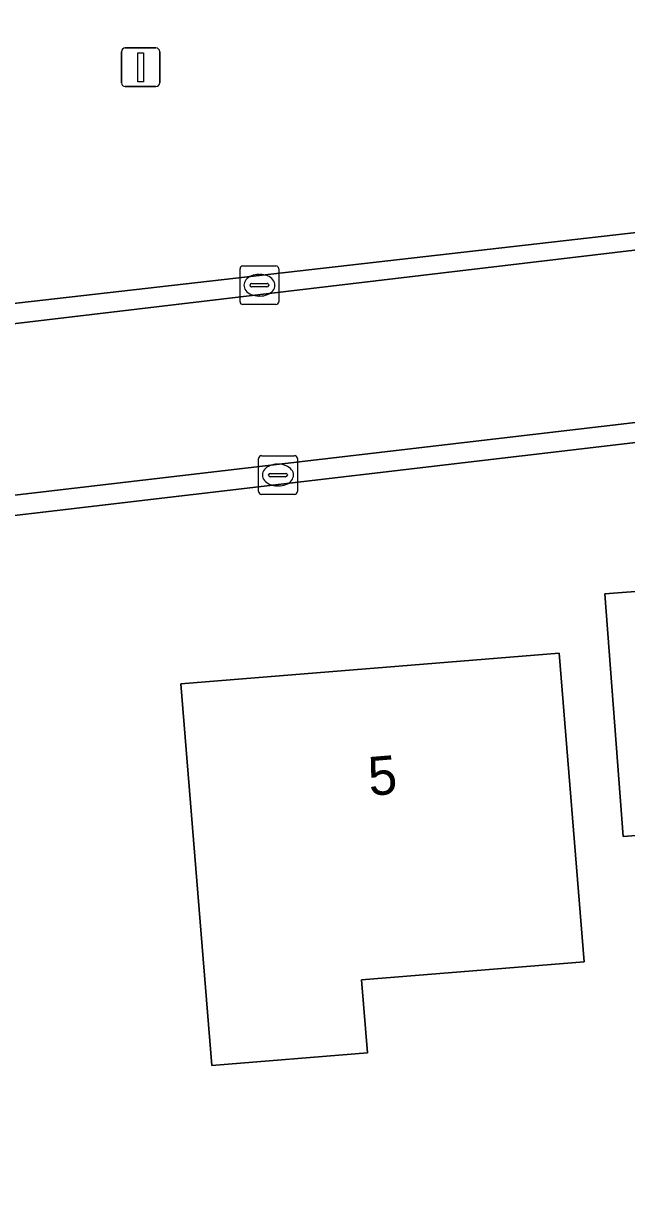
# Model space of a CAD drawing. Extents: x 162661 to 163484, y 380247 to 381230.
# Drawn here: x 163043.12 to 163058.7, y 380759.87 to 380790.17 of the extents above; entities that cross this region are included whole.
import ezdxf

# ---------------------------------------------------------------- set-up
doc = ezdxf.new("R2010")
doc.units = 0
for name, color, linetype in [('IMGEO_Erf', 7, 'Continuous'), ('IMGEO_Groenvoorziening', 7, 'Continuous'), ('IMGEO_Kolk', 7, 'Continuous'), ('IMGEO_Lichtmast', 7, 'Continuous'), ('IMGEO_Pand', 7, 'Continuous'), ('IMGEO_Pand_nummerreeks', 7, 'Continuous'), ('IMGEO_Rijbaan_lokaal_gesloten', 7, 'Continuous'), ('IMGEO_Rijbaan_lokaal_open', 7, 'Continuous')]:
    doc.layers.add(name, color=color, linetype=linetype)

msp = doc.modelspace()

# ---------------------------------------------------------------- linework, layer by layer
at = {"layer": 'IMGEO_Erf'}
msp.add_lwpolyline([(163028.488, 380778.563), (163028.665, 380775.858), (163029.443, 380764.786), (163030.493, 380750), (163032.814, 380717.345), (163058.503, 380720.872), (163058.785, 380720.911), (163058.335, 380728.365), (163094.742, 380732.927), (163096.39, 380733.078), (163096.353, 380733.518), (163095.175, 380750), (163092.778, 380783.508), (163089.971, 380783.193), (163089.993, 380782.992), (163039.001, 380776.996), (163034.619, 380776.499)], dxfattribs=at)
for points in [[(163085.391, 380767.602), (163085.116, 380771.196), (163073.797, 380770.328), (163073.747, 380770.974), (163071.816, 380770.826), (163069.69, 380770.663), (163069.74, 380770.009), (163058.615, 380769.156), (163058.135, 380775.422), (163069.3, 380776.278), (163069.39, 380775.103), (163071.475, 380775.263), (163073.56, 380775.423), (163073.469, 380776.604), (163084.641, 380777.46), (163084.944, 380773.511), (163088.065, 380773.751), (163088.518, 380767.841)], [(163047.987, 380763.232), (163047.188, 380773.1), (163056.956, 380773.89), (163057.601, 380765.916), (163051.85, 380765.451), (163052.003, 380763.557)]]:
    msp.add_lwpolyline(points, close=True, dxfattribs=at)
at = {"layer": 'IMGEO_Groenvoorziening'}
msp.add_lwpolyline([(163034.352, 380781.96), (163039.382, 380782.529), (163091.191, 380788.443), (163087.508, 380798.177), (163086.729, 380806.834), (163084.294, 380805.828), (163084.311, 380805.649), (163083.113, 380805.114), (163068.745, 380799.107), (163050.701, 380791.564), (163048.473, 380790.555)], dxfattribs=at)
at = {"layer": 'IMGEO_Kolk'}
for p, q in [((163048.789, 380783.901), (163049.641, 380783.901)), ((163048.714, 380782.975), (163048.714, 380783.827)), ((163049.202, 380783.681), (163049.227, 380783.681)), ((163049.715, 380783.827), (163049.715, 380782.975)), ((163048.973, 380783.395), (163048.973, 380783.407)), ((163049.411, 380783.358), (163049.013, 380783.358)), ((163049.016, 380783.444), (163049.414, 380783.444)), ((163049.457, 380783.407), (163049.457, 380783.395)), ((163049.225, 380783.121), (163049.2, 380783.121)), ((163049.641, 380782.901), (163048.789, 380782.901)), ((163049.194, 380778.069), (163049.194, 380778.921)), ((163049.269, 380778.995), (163050.121, 380778.995)), ((163049.682, 380778.775), (163049.707, 380778.775)), ((163050.195, 380778.921), (163050.195, 380778.069)), ((163049.453, 380778.489), (163049.453, 380778.501)), ((163049.891, 380778.452), (163049.493, 380778.452)), ((163049.496, 380778.538), (163049.894, 380778.538)), ((163049.937, 380778.501), (163049.937, 380778.489)), ((163049.705, 380778.215), (163049.68, 380778.215)), ((163050.121, 380777.995), (163049.269, 380777.995))]:
    msp.add_line(p, q, dxfattribs=at)
for points in [[(163048.789, 380783.901), (163049.641, 380783.901)], [(163048.714, 380782.975), (163048.714, 380783.827)], [(163049.715, 380783.827), (163049.715, 380782.975)], [(163049.641, 380782.901), (163048.789, 380782.901)], [(163049.194, 380778.069), (163049.194, 380778.921)], [(163049.269, 380778.995), (163050.121, 380778.995)], [(163050.195, 380778.921), (163050.195, 380778.069)], [(163050.121, 380777.995), (163049.269, 380777.995)]]:
    msp.add_lwpolyline(points, dxfattribs=at)
for centre, radius, start, end in [((163048.791, 380783.825), 0.0765, 91.552, 178.448), ((163048.791, 380783.825), 0.0765, 91.552, 178.448), ((163049.639, 380783.825), 0.0765, 1.552, 88.448), ((163049.639, 380783.825), 0.0765, 1.552, 88.448), ((163049.013, 380783.404), 0.0403, 85.8775, 175.7526), ((163049.01, 380783.394), 0.0366, 178.938, 274.7102), ((163049.414, 380783.401), 0.043, 264.8664, 352.4533), ((163049.418, 380783.406), 0.0386, 1.7309, 96.639), ((163048.791, 380782.977), 0.0765, 181.552, 268.448), ((163048.791, 380782.977), 0.0765, 181.552, 268.448), ((163049.639, 380782.977), 0.0765, 271.552, 358.448), ((163049.639, 380782.977), 0.0765, 271.552, 358.448), ((163049.271, 380778.919), 0.0765, 91.552, 178.448), ((163049.271, 380778.919), 0.0765, 91.552, 178.448), ((163050.119, 380778.919), 0.0765, 1.552, 88.448), ((163050.119, 380778.919), 0.0765, 1.552, 88.448), ((163049.493, 380778.498), 0.0403, 85.8775, 175.7526), ((163049.49, 380778.488), 0.0366, 178.938, 274.7102), ((163049.894, 380778.495), 0.043, 264.8664, 352.4533), ((163049.898, 380778.5), 0.0386, 1.7309, 96.639), ((163049.271, 380778.071), 0.0765, 181.552, 268.448), ((163049.271, 380778.071), 0.0765, 181.552, 268.448), ((163050.119, 380778.071), 0.0765, 271.552, 358.448), ((163050.119, 380778.071), 0.0765, 271.552, 358.448)]:
    msp.add_arc(centre, radius, start, end, dxfattribs=at)
for centre, major_axis, ratio, start_param, end_param in [((163049.201, 380783.401), (-0.387, 0.002), 0.722429, 4.712389, 7.853982), ((163049.226, 380783.401), (-0.39, 0.002), 0.717154, 1.570796, 4.712389), ((163049.681, 380778.495), (-0.387, 0.002), 0.722429, 4.712389, 7.853982), ((163049.706, 380778.495), (-0.39, 0.002), 0.717154, 1.570796, 4.712389)]:
    msp.add_ellipse(centre, major_axis=major_axis, ratio=ratio, start_param=start_param, end_param=end_param, dxfattribs=at)
at = {"layer": 'IMGEO_Lichtmast'}
for p, q in [((163045.651, 380788.635), (163045.651, 380789.435)), ((163045.651, 380789.435), (163045.651, 380788.635)), ((163045.751, 380789.535), (163046.541, 380789.535)), ((163046.541, 380789.535), (163045.751, 380789.535)), ((163046.641, 380789.435), (163046.641, 380788.635)), ((163046.641, 380788.635), (163046.641, 380789.435)), ((163046.541, 380788.535), (163045.751, 380788.535)), ((163045.751, 380788.535), (163046.541, 380788.535))]:
    msp.add_line(p, q, dxfattribs=at)
msp.add_lwpolyline([(163046.071, 380789.41), (163046.221, 380789.41), (163046.221, 380788.66), (163046.071, 380788.66), (163046.071, 380789.41)], dxfattribs=at)
for centre, start, end in [((163045.751, 380789.435), 90, 180), ((163045.751, 380789.435), 90, 180), ((163046.541, 380789.435), 0, 90), ((163046.541, 380789.435), 360, 90), ((163045.751, 380788.635), 180, 270), ((163045.751, 380788.635), 180, 270), ((163046.541, 380788.635), 270, 0), ((163046.541, 380788.635), 270, 0)]:
    msp.add_arc(centre, 0.1, start, end, dxfattribs=at)
at = {"layer": 'IMGEO_Pand'}
for points in [[(163071.816, 380770.826), (163071.475, 380775.263), (163069.39, 380775.103), (163069.3, 380776.278), (163058.135, 380775.422), (163058.615, 380769.156), (163069.74, 380770.009), (163069.69, 380770.663)], [(163047.987, 380763.232), (163052.003, 380763.557), (163051.85, 380765.451), (163057.601, 380765.916), (163056.956, 380773.89), (163047.188, 380773.1)]]:
    msp.add_lwpolyline(points, close=True, dxfattribs=at)
at = {"layer": 'IMGEO_Rijbaan_lokaal_gesloten'}
for points in [[(163089.883, 380783.479), (163089.413, 380787.922), (163039.211, 380781.969), (163034.12, 380781.401)], [(163034.577, 380776.948), (163038.986, 380777.517), (163089.883, 380783.479)]]:
    msp.add_lwpolyline(points, dxfattribs=at)
at = {"layer": 'IMGEO_Rijbaan_lokaal_open'}
for points in [[(163092.808, 380788.627), (163091.191, 380788.443), (163039.382, 380782.529), (163034.352, 380781.96)], [(163034.12, 380781.401), (163039.211, 380781.969), (163089.413, 380787.922), (163092.906, 380788.335)], [(163094.315, 380784.01), (163089.883, 380783.479), (163038.986, 380777.517), (163034.577, 380776.948)], [(163039.001, 380776.996), (163089.993, 380782.992), (163089.971, 380783.193), (163092.778, 380783.508), (163094.315, 380783.681), (163094.445, 380783.685), (163094.575, 380783.687)]]:
    msp.add_lwpolyline(points, dxfattribs=at)

# ---------------------------------------------------------------- texts
at = {"layer": 'IMGEO_Pand_nummerreeks'}
msp.add_text('5', height=1, rotation=4.6238, dxfattribs=at).set_placement((163052.062, 380770.203))

doc.saveas('drawing.dxf')
